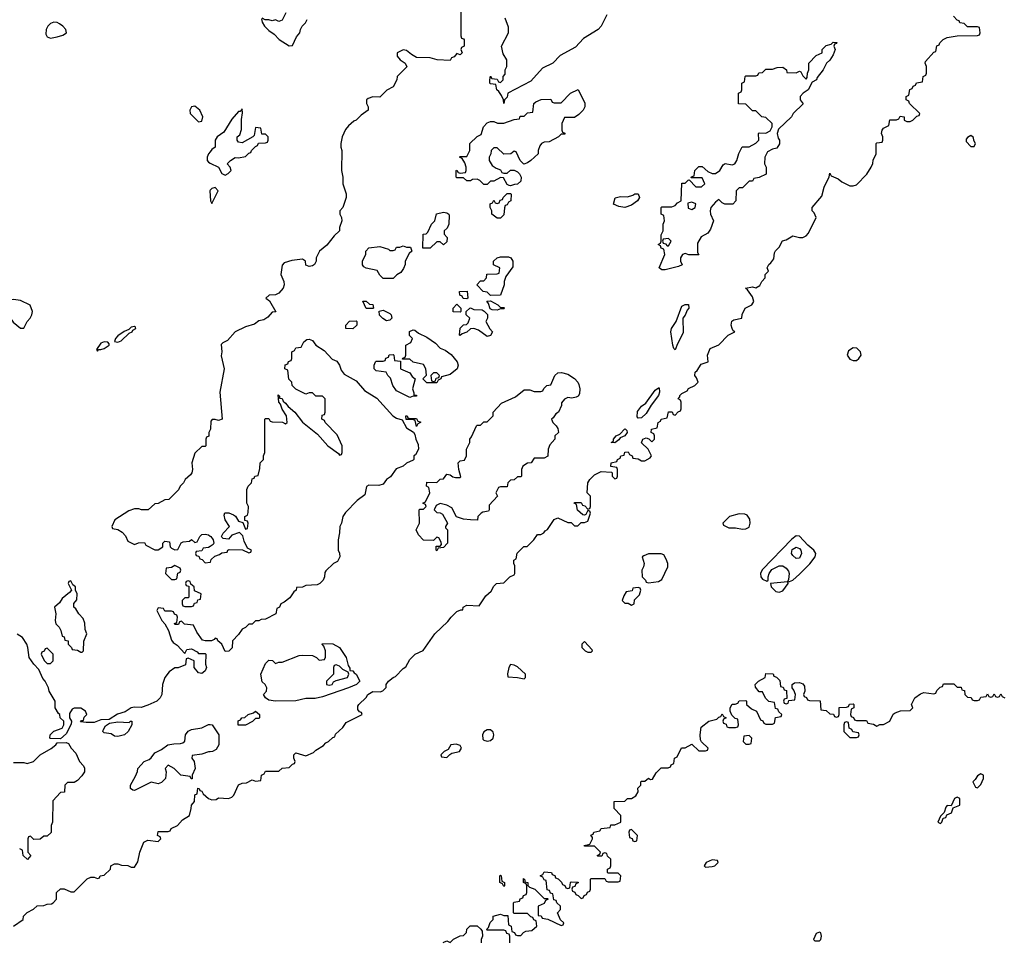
# Model space of a CAD drawing. Header units: inches. Extents: x 2701323 to 2964515, y 494916 to 722124.
# Tile 502 of 656: x 2878866 to 2884730, y 643914 to 649408. Entities that reach past the tile are written whole.
import ezdxf

# ---------------------------------------------------------------- set-up
doc = ezdxf.new("R2010")
doc.units = ezdxf.units.IN
doc.header["$MEASUREMENT"] = 0
doc.layers.add('C8674', color=7, linetype='Continuous')
doc.layers.add('C8684', color=7, linetype='Continuous')

msp = doc.modelspace()

# ---------------------------------------------------------------- linework, layer by layer
at = {"layer": 'C8674', "color": 2, "elevation": 6}
for points in [[(2879070, 649394.3), (2879050, 649385.1), (2879033.7, 649370), (2879023.1, 649350), (2879022.6, 649322.6), (2879030, 649306), (2879050, 649297.3), (2879090, 649305.5), (2879123.9, 649316.1), (2879145.2, 649330), (2879140.9, 649350), (2879123.7, 649370), (2879103.7, 649383.7), (2879090, 649391.3)], [(2879910, 648893.6), (2879890, 648889.3), (2879878.4, 648870), (2879881.6, 648850), (2879930, 648800.5), (2879950, 648803), (2879956.9, 648830), (2879938, 648870)], [(2878750, 647748), (2878742.8, 647737.2), (2878744, 647730), (2878757, 647717), (2878768.9, 647690), (2878827.2, 647607.2), (2878870, 647570.4), (2878890, 647570.8), (2878909.6, 647610.4), (2878929, 647630), (2878939, 647650), (2878942, 647670), (2878928.4, 647708.4), (2878870, 647735.3), (2878830, 647742), (2878790, 647739)], [(2879550, 647582), (2879530, 647577.2), (2879516.3, 647563.7), (2879488.4, 647551.6), (2879450, 647526), (2879436.3, 647510), (2879431.6, 647491.6), (2879450, 647487.2), (2879470, 647495.5), (2879518.4, 647541.6), (2879536, 647550), (2879540.7, 647559.3), (2879557.2, 647570), (2879556.5, 647576.5)], [(2879370, 647489), (2879350, 647482), (2879323.6, 647443.6), (2879330, 647434), (2879335.3, 647444.7), (2879350, 647443.8), (2879368.7, 647450), (2879399.3, 647470), (2879398.6, 647478.6), (2879390, 647488.7)], [(2879790, 646158), (2879770, 646146), (2879738, 646142), (2879734, 646110), (2879770, 646074), (2879790, 646074), (2879802, 646078), (2879807.3, 646112.7), (2879822, 646118), (2879826, 646130), (2879822, 646142)], [(2879170, 646066), (2879158, 646062), (2879154, 646050), (2879174, 646010), (2879163.6, 645996.4), (2879119.6, 645960.4), (2879103.6, 645936.4), (2879074, 645910), (2879081, 645870), (2879078, 645830), (2879082, 645810), (2879102, 645790), (2879112, 645770), (2879118, 645738), (2879130, 645734), (2879134, 645714), (2879154, 645710), (2879154, 645690), (2879174, 645670), (2879178, 645658), (2879210, 645654), (2879230, 645642), (2879238, 645642), (2879246, 645650), (2879247.3, 645707.3), (2879266, 645750), (2879256.4, 645776.4), (2879254.6, 645814.6), (2879243.1, 645843.1), (2879218, 645870), (2879200.4, 645900.4), (2879188.7, 645910), (2879188.7, 645931.3), (2879207.3, 645952.7), (2879208, 645990), (2879198, 646010), (2879198, 646030), (2879182, 646042)], [(2879870, 646066), (2879858, 646062), (2879854, 646050), (2879858, 646038), (2879874, 646034), (2879874, 645970), (2879870, 645966), (2879850, 645966), (2879834, 645950), (2879834, 645930), (2879838, 645918), (2879850, 645914), (2879890, 645914), (2879902, 645918), (2879907.3, 645932.7), (2879922, 645938), (2879927.3, 645952.7), (2879942, 645958), (2879946, 645990), (2879907.3, 646007.3), (2879906, 646030), (2879886, 646046), (2879882, 646062)], [(2879030, 645666), (2879018, 645662), (2879012.7, 645647.3), (2878998, 645642), (2878994, 645630), (2879012, 645592), (2879030, 645574), (2879050, 645574), (2879066, 645590), (2879066, 645630)], [(2879450, 645139), (2879430, 645142), (2879410, 645155.3), (2879370, 645162), (2879362, 645170), (2879363.1, 645176.9), (2879376.4, 645203.6), (2879400.4, 645219.6), (2879450, 645226.8), (2879518, 645222), (2879526, 645230), (2879534, 645230), (2879534, 645210), (2879512, 645170), (2879490, 645148.7)]]:
    msp.add_lwpolyline(points, close=True, dxfattribs=at)
for points in [[(2880000, 648622.1), (2879990.5, 648609.5), (2879983, 648590), (2879983, 648570), (2879990, 648558.8), (2880000, 648554.2)], [(2880000, 648392), (2879998, 648390), (2880000, 648360)], [(2880000, 646966), (2879992, 646950), (2879991.6, 646928.4), (2879978, 646922), (2879974, 646910), (2879974, 646870), (2879970, 646866), (2879950, 646866), (2879910, 646826), (2879891.3, 646770), (2879896, 646730), (2879891, 646710), (2879882.5, 646697.5), (2879851.3, 646670), (2879842, 646650), (2879822, 646630), (2879811.2, 646608.9), (2879754, 646550), (2879730, 646548), (2879690, 646528), (2879670, 646526), (2879631.6, 646488.4), (2879591.6, 646488.4), (2879574.6, 646494.6), (2879550, 646495.3), (2879516.9, 646483.1), (2879432, 646430), (2879414, 646390), (2879418, 646378), (2879450, 646372), (2879476.9, 646356.9), (2879495.3, 646335.3), (2879510, 646302), (2879550, 646282), (2879572.7, 646292.7), (2879610, 646294), (2879618, 646278), (2879670, 646252), (2879690, 646252), (2879718, 646270), (2879718, 646290), (2879730, 646302), (2879758, 646298), (2879762, 646270), (2879770, 646262), (2879790, 646252), (2879807.3, 646252.7), (2879827.3, 646292.7), (2879840.4, 646299.6), (2879876.4, 646303.6), (2879890, 646312), (2879910, 646294), (2879922, 646298), (2879938, 646330), (2879950, 646342), (2879970, 646344.7), (2879990, 646341), (2880000, 646333.5)], [(2880000, 646271.7), (2879990, 646266), (2879958, 646262), (2879950, 646246), (2879918, 646242), (2879914, 646230), (2879918, 646218), (2879932.7, 646212.7), (2879938, 646198), (2879952.7, 646192.7), (2879970, 646174), (2880000, 646177.7)], [(2880000, 645708.8), (2879970, 645708.7), (2879954, 645714), (2879920.2, 645760.2), (2879902, 645802), (2879848, 645808), (2879830, 645826), (2879818, 645822), (2879812.7, 645807.3), (2879790, 645806), (2879787.3, 645812.7), (2879802, 645818), (2879806, 645850), (2879802, 645862), (2879787.3, 645867.3), (2879782, 645882), (2879770, 645886), (2879730, 645886), (2879722, 645902), (2879690, 645906), (2879682, 645890), (2879712, 645830), (2879731.3, 645811.3), (2879751.6, 645771.6), (2879770, 645714), (2879779.6, 645699.6), (2879803.6, 645683.6), (2879850, 645634), (2879862, 645658), (2879890, 645662), (2879923.6, 645643.6), (2879930, 645634), (2879970, 645634), (2879974, 645630), (2879972, 645570), (2879978, 645550), (2879971.3, 645530), (2879958.8, 645521.2), (2879950, 645515.3), (2879930, 645518), (2879906, 645550), (2879906, 645590), (2879870, 645606), (2879858, 645602), (2879852.7, 645567.3), (2879810, 645548.7), (2879790, 645548), (2879755.3, 645524.7), (2879731.3, 645490), (2879716, 645450), (2879712, 645390), (2879702, 645370), (2879682, 645350), (2879630, 645325.2), (2879590, 645312.7), (2879550, 645314), (2879530.7, 645309.3), (2879493.4, 645286.6), (2879447.9, 645272.1), (2879399.6, 645240.4), (2879350, 645239), (2879310, 645222), (2879262, 645222), (2879227.3, 645227.3), (2879234, 645234), (2879246, 645234), (2879250, 645254), (2879266, 645270), (2879258, 645290), (2879230, 645308), (2879190, 645308.7), (2879178, 645302), (2879163.6, 645276.4), (2879162, 645250), (2879174, 645230), (2879172.7, 645212.7), (2879143.6, 645156.4), (2879110, 645126), (2879050, 645128), (2879046, 645130), (2879048, 645150), (2879069.3, 645170.7), (2879118, 645190), (2879128.7, 645210), (2879128, 645230), (2879108, 645250), (2879106, 645270), (2879096.4, 645276.4), (2879078, 645310), (2879078, 645350), (2879042, 645410), (2879038, 645430), (2879018, 645470), (2879004, 645484), (2878979.5, 645539.5), (2878949.4, 645569.4), (2878922, 645610), (2878915.3, 645670), (2878909, 645690), (2878882, 645730), (2878850, 645749)], [(2880000, 645049.2), (2879990, 645048.7), (2879950, 645035.3), (2879894, 645026), (2879892, 645010), (2879904.7, 644990), (2879912, 644950), (2879894, 644910), (2879892.7, 644887.3), (2879887.3, 644887.3), (2879882, 644902), (2879826, 644910), (2879786, 644950), (2879750, 644968), (2879732, 644950), (2879738, 644930), (2879734, 644890), (2879710, 644866), (2879690, 644858), (2879650, 644868), (2879570, 644828.7), (2879550, 644818), (2879540.4, 644820.4), (2879526, 644830), (2879526, 644850), (2879556.4, 644903.6), (2879568, 644932), (2879568.7, 644950), (2879608, 644990), (2879638, 645002), (2879650, 645012), (2879670, 645042), (2879710, 645062), (2879748, 645090), (2879783.2, 645096.8), (2879823.1, 645096.9), (2879838, 645102), (2879848.8, 645111.1), (2879854, 645150), (2879870, 645171), (2879890, 645181), (2879950, 645192), (2879990, 645212), (2880000, 645211.1)], [(2878830, 644984.7), (2878890, 644984.7), (2878910, 644978), (2878948.8, 644991.1), (2878988, 645030), (2879052.7, 645067.3), (2879082, 645090), (2879090, 645102), (2879143.6, 645103.6), (2879156.9, 645096.9), (2879172, 645070), (2879199.8, 645039.8), (2879222, 644990), (2879245.4, 644965.4), (2879251.2, 644951.1), (2879251.3, 644930), (2879235.3, 644904.7), (2879210, 644878), (2879190, 644866), (2879150, 644866), (2879134, 644850), (2879132.7, 644807.3), (2879110, 644806), (2879063.6, 644756.4), (2879062, 644630), (2879054, 644610), (2879052.7, 644567.3), (2879030, 644546), (2879010, 644546), (2878987.3, 644527.3), (2878950, 644526), (2878930, 644546), (2878918, 644542), (2878914, 644530), (2878914, 644450), (2878932, 644430), (2878912.7, 644407.3), (2878886, 644430), (2878882, 644462), (2878866, 644470)], [(2878829.1, 644010.9), (2878886, 644050), (2878888, 644070), (2878910, 644092), (2878948.8, 644111.1), (2878970, 644132), (2879010, 644134), (2879030, 644142), (2879056.4, 644143.6), (2879066, 644150), (2879086, 644170), (2879086, 644210), (2879108.4, 644231.6), (2879130, 644232), (2879170, 644214), (2879190, 644214), (2879268.4, 644291.6), (2879290, 644302), (2879310, 644302), (2879330, 644294), (2879342, 644298), (2879346, 644310), (2879370, 644314), (2879406, 644350), (2879408, 644370), (2879430, 644382), (2879450, 644382), (2879472.7, 644372.7), (2879510, 644372), (2879530, 644362), (2879550, 644362), (2879570, 644394), (2879582, 644450), (2879606, 644510), (2879630, 644522), (2879690, 644514), (2879706, 644530), (2879702, 644542), (2879686, 644550), (2879690, 644574), (2879750, 644574), (2879762, 644578), (2879767.3, 644592.7), (2879806, 644610), (2879836.4, 644643.6), (2879878, 644670), (2879888, 644710), (2879888.4, 644731.6), (2879907.3, 644752.7), (2879908.4, 644791.6), (2879922, 644798), (2879927.3, 644832.7), (2879934, 644830), (2879938, 644818), (2879950, 644814), (2879958, 644798), (2879990, 644771.3), (2880000, 644766.7)]]:
    msp.add_lwpolyline(points, dxfattribs=at)
at = {"layer": 'C8684', "color": 2}
for points, elevation in [([(2881494, 649490), (2881492.7, 649312.7), (2881498, 649298), (2881510, 649294), (2881512.7, 649287.3), (2881514, 649250), (2881498, 649242), (2881494, 649230), (2881502, 649210), (2881490, 649198), (2881470, 649206), (2881452.7, 649187.3), (2881438, 649182), (2881430, 649166), (2881351.6, 649168.4), (2881310, 649182), (2881230, 649184), (2881200.2, 649200.2), (2881170, 649224), (2881150, 649228.7), (2881114, 649210), (2881114, 649190), (2881132, 649170), (2881162, 649150), (2881171.6, 649128.4), (2881114, 649070), (2881112, 649050), (2881091.2, 649008.9), (2881051.6, 648988.4), (2881010, 648946), (2880970, 648948), (2880941, 648939), (2880932, 648930), (2880932, 648910), (2880942, 648890), (2880942, 648870), (2880899.6, 648840.4), (2880870.9, 648809.1), (2880856.9, 648803.1), (2880823.5, 648776.5), (2880806.4, 648753.6), (2880786, 648710), (2880778, 648670), (2880778, 648650), (2880784.7, 648630), (2880782, 648510), (2880791.3, 648470), (2880791.3, 648430), (2880810.9, 648370.9), (2880811, 648350), (2880790.9, 648289.1), (2880772, 648270), (2880772, 648250), (2880782, 648230), (2880784.7, 648210), (2880771.3, 648170), (2880771.3, 648150), (2880739.8, 648120.2), (2880694.8, 648065.2), (2880652, 648030), (2880632, 647990), (2880632, 647970), (2880622, 647950), (2880610, 647942), (2880590, 647938), (2880570, 647946), (2880568, 647970), (2880550, 647982), (2880486.4, 647973.6), (2880440.7, 647959.3), (2880430, 647946), (2880420.7, 647890), (2880438.8, 647850), (2880441, 647830), (2880436, 647810), (2880410, 647779), (2880390, 647769.2), (2880351.3, 647768.7), (2880332, 647750), (2880354, 647734), (2880391, 647669), (2880370, 647666), (2880343.6, 647636.4), (2880319.6, 647620.4), (2880290, 647615.3), (2880265.4, 647594.6), (2880210, 647579.3), (2880150, 647549.4), (2880103, 647497), (2880075.3, 647484.7), (2880066, 647474), (2880070.8, 647430), (2880066.8, 647406.8), (2880084.7, 647330), (2880058, 647190), (2880072, 647030), (2880050, 647022), (2880030, 647028), (2880012.7, 647027.3), (2880003.6, 647016.4), (2880002, 646970), (2880000, 646966)], 6), ([(2880451.3, 649450), (2880430, 649406), (2880419.6, 649400.4), (2880410, 649398), (2880390, 649408), (2880370, 649402), (2880350, 649408), (2880327.3, 649407.3), (2880310, 649418)], 6), ([(2882362, 649438), (2882330, 649368.7), (2882310.6, 649349.4), (2882224.5, 649295.5), (2882175.3, 649244.7), (2882084.9, 649195.1), (2882042, 649150), (2881979.6, 649120.4), (2881910, 649042), (2881774, 648970), (2881770, 648946), (2881754, 648930), (2881750, 648908.7), (2881748, 648930), (2881736.4, 648956.4), (2881720.4, 648980.4), (2881708, 648990), (2881702, 649022), (2881670, 649026), (2881666, 649030), (2881666, 649050), (2881670, 649072), (2881678, 649058), (2881710, 649054), (2881718, 649038), (2881730, 649034), (2881746, 649050), (2881746, 649070), (2881756.4, 649083.6), (2881758, 649110), (2881768, 649130), (2881768, 649170), (2881745.2, 649205.2), (2881735.3, 649250), (2881778, 649330), (2881776.4, 649363.6), (2881756.4, 649416.4)], 6), ([(2880000, 644766.7), (2880010, 644762), (2880036.4, 644763.6), (2880050, 644774), (2880110, 644771.3), (2880130, 644778), (2880142, 644790), (2880170, 644852), (2880190, 644862), (2880216.4, 644863.6), (2880250, 644882), (2880270, 644874), (2880302, 644878), (2880306, 644910), (2880322, 644918), (2880330, 644934), (2880410, 644934), (2880428.4, 644951.6), (2880470, 644954), (2880490, 644974), (2880502, 644978), (2880506, 644990), (2880498, 645010), (2880498, 645030), (2880510, 645042), (2880570, 645024.7), (2880616, 645044), (2880630, 645058), (2880674.6, 645085.4), (2880690, 645102), (2880706, 645110), (2880730, 645134), (2880742, 645138), (2880747.3, 645152.7), (2880790, 645194), (2880810, 645222), (2880906, 645270), (2880902, 645282), (2880890, 645286), (2880880.4, 645300.4), (2880880.4, 645319.6), (2880886, 645330), (2880930, 645372), (2880939, 645390), (2880970, 645406.8), (2881013.6, 645406.4), (2881028.7, 645411.3), (2881048, 645432), (2881048.7, 645450), (2881062, 645470), (2881089.4, 645490.6), (2881104, 645496), (2881150, 645544.7), (2881165.2, 645554.8), (2881190, 645598), (2881222, 645630), (2881269.1, 645650.9), (2881339, 645750), (2881416.5, 645823.5), (2881435.3, 645850), (2881470, 645884.7), (2881494, 645894), (2881506, 645894), (2881508, 645910), (2881530, 645922), (2881602, 645918), (2881643.1, 645976.9), (2881674.6, 646005.4), (2881690, 646034), (2881706, 646050), (2881750, 646054), (2881786, 646090), (2881810, 646102), (2881815.3, 646110), (2881815.3, 646155.3), (2881808, 646170), (2881808, 646190), (2881822, 646198), (2881829.1, 646230.9), (2881869.1, 646270.9), (2881888, 646272), (2881928.4, 646311.6), (2881950, 646342), (2881970, 646342), (2881988.4, 646351.6), (2881996.4, 646363.6), (2882008.7, 646371.3), (2882048.8, 646431.1), (2882070, 646442), (2882130, 646414), (2882150, 646414), (2882170, 646394), (2882190, 646394), (2882210, 646414), (2882230, 646414), (2882250, 646422), (2882266, 646470), (2882262, 646482), (2882250, 646486), (2882238, 646462), (2882230, 646458), (2882220.4, 646460.4), (2882187.3, 646487.3), (2882182, 646522), (2882168, 646530), (2882170, 646534), (2882210, 646534), (2882218, 646518), (2882232.7, 646512.7), (2882250, 646494), (2882262, 646498), (2882266, 646510), (2882266, 646570), (2882246, 646590), (2882248.7, 646650), (2882262, 646670), (2882290, 646698), (2882330, 646718), (2882390, 646714), (2882394, 646710), (2882394, 646690), (2882410, 646674), (2882422, 646678), (2882426, 646690), (2882426, 646730), (2882422, 646742), (2882387.3, 646747.3), (2882388, 646770), (2882422, 646778), (2882426, 646790), (2882442, 646798), (2882446, 646810), (2882466, 646814), (2882470, 646832), (2882490, 646834), (2882498, 646818), (2882514, 646810), (2882518, 646798), (2882550, 646794), (2882570, 646782), (2882590, 646782), (2882620.4, 646799.6), (2882628, 646810), (2882609, 646850), (2882568.4, 646888.4), (2882578, 646910), (2882598, 646918), (2882612.7, 646912.7), (2882630, 646894), (2882646, 646910), (2882646, 646930), (2882642, 646942), (2882626, 646950), (2882628, 646970), (2882662, 646978), (2882668, 647010), (2882682, 647018), (2882686, 647030), (2882722, 647038), (2882730, 647072), (2882752, 647072), (2882758, 647058), (2882770, 647054), (2882787.3, 647072.7), (2882802, 647078), (2882806, 647090), (2882806, 647130), (2882802, 647142), (2882788, 647150), (2882798, 647162), (2882798, 647170), (2882810, 647182), (2882842, 647198), (2882850, 647211.3), (2882886, 647230), (2882906, 647250), (2882896.4, 647276.4), (2882886, 647290), (2882888, 647310), (2882900.4, 647319.6), (2882924, 647356), (2882966, 647370), (2882962, 647410), (2882978, 647450), (2883030, 647472), (2883086, 647530), (2883126, 647550), (2883115.3, 647555.3), (2883108.8, 647568.9), (2883104, 647590), (2883106.3, 647613.7), (2883119, 647621), (2883166, 647630), (2883168.4, 647651.6), (2883186, 647690), (2883226, 647710), (2883238, 647730), (2883230, 647758), (2883200.4, 647800.4), (2883188.7, 647810), (2883230, 647818), (2883250, 647812), (2883274.6, 647825.4), (2883286, 647850), (2883306, 647870), (2883306, 647890), (2883326, 647910), (2883318, 647930), (2883328, 647950), (2883340.4, 647959.6), (2883356.4, 647983.6), (2883360.4, 648019.6), (2883367.3, 648032.7), (2883390, 648054), (2883408.8, 648091.1), (2883430, 648098), (2883470, 648122), (2883510, 648111.3), (2883530, 648111.3), (2883550, 648122), (2883563.1, 648136.9), (2883608.7, 648230), (2883598, 648258), (2883586, 648270), (2883586, 648290), (2883643.1, 648356.9), (2883658, 648410), (2883687.3, 648472.7), (2883690, 648494), (2883698, 648478), (2883739.8, 648459.8), (2883762, 648442), (2883810, 648418), (2883830, 648418), (2883850, 648424.7), (2883912, 648488), (2883938, 648530), (2883947.3, 648552.7), (2883948.4, 648571.6), (2883966, 648610), (2883966, 648670), (2883970, 648674), (2884002, 648678), (2884006, 648690), (2884006, 648710), (2883998, 648730), (2884002, 648750), (2884010, 648762), (2884042, 648778), (2884048.8, 648811.1), (2884087.3, 648812.7), (2884102, 648818), (2884110, 648834), (2884134, 648830), (2884134, 648810), (2884150, 648802), (2884170, 648802), (2884186, 648810), (2884210, 648834), (2884222, 648838), (2884226, 648850), (2884166, 648910), (2884162, 648922), (2884146, 648930), (2884146, 648950), (2884162, 648958), (2884167.3, 648992.7), (2884182, 648998), (2884187.3, 649012.7), (2884202, 649018), (2884207.3, 649032.7), (2884242, 649038), (2884246, 649070), (2884262, 649078), (2884266, 649090), (2884266, 649130), (2884258, 649150), (2884260.4, 649159.6), (2884310, 649214), (2884322, 649218), (2884327.3, 649252.7), (2884342, 649258), (2884346, 649270), (2884366, 649290), (2884390, 649302), (2884450, 649312), (2884570, 649314), (2884582, 649318), (2884586, 649330), (2884582, 649362), (2884570, 649366), (2884510, 649366), (2884490, 649386), (2884466, 649390), (2884462, 649402), (2884450, 649406), (2884428, 649430)], 6), ([(2880307.1, 649412.9), (2880310, 649394), (2880324.7, 649370), (2880350, 649344.7), (2880382, 649322), (2880412, 649290), (2880470, 649252), (2880490, 649254), (2880514.6, 649305.4), (2880535.3, 649330), (2880538, 649350), (2880548, 649370), (2880568, 649390), (2880578, 649410)], 6), ([(2880000, 648554.2), (2880050.8, 648530.8), (2880070, 648492), (2880090, 648482), (2880108.4, 648491.6), (2880126, 648510), (2880119, 648530), (2880102, 648550), (2880122, 648570), (2880150, 648586.8), (2880170, 648586), (2880210, 648594), (2880230, 648614), (2880242, 648618), (2880246, 648630), (2880270, 648654), (2880282, 648658), (2880287.3, 648672.7), (2880330, 648674), (2880342, 648678), (2880346, 648690), (2880346, 648710), (2880330, 648726), (2880307.3, 648727.3), (2880302, 648762), (2880270, 648766), (2880262, 648718), (2880254, 648710), (2880190, 648675.3), (2880170, 648678), (2880162, 648690), (2880162, 648710), (2880177, 648723), (2880186.2, 648753.8), (2880186.9, 648813.1), (2880192.7, 648852.7), (2880190, 648878), (2880178.5, 648861.5), (2880170, 648860.9), (2880130, 648816.3), (2880081.4, 648738.6), (2880042.8, 648710), (2880030.8, 648690), (2880030.6, 648649.4), (2880010, 648635.3), (2880000, 648622.1)], 6), ([(2880000, 648360), (2880002, 648330), (2880010, 648314), (2880048, 648390), (2880030, 648408), (2880010, 648402), (2880000, 648392)], 6), ([(2880000, 646177.7), (2880002, 646178), (2880007.3, 646192.7), (2880027.3, 646212.7), (2880056.4, 646223.6), (2880070, 646234), (2880102, 646238), (2880106, 646250), (2880112.7, 646252.7), (2880192, 646252), (2880230, 646234), (2880242, 646238), (2880246, 646250), (2880222, 646262), (2880202, 646302), (2880194.6, 646334.6), (2880174.6, 646354.6), (2880130, 646338), (2880110, 646315.3), (2880078, 646318), (2880070, 646326), (2880068, 646330), (2880078, 646350), (2880115.3, 646390), (2880089, 646430), (2880083.1, 646456.9), (2880088, 646472), (2880111.2, 646471.1), (2880139.8, 646459.8), (2880151.3, 646451.3), (2880170, 646422), (2880194, 646414), (2880210, 646374), (2880222, 646378), (2880226, 646410), (2880222, 646422), (2880206, 646426), (2880206, 646450), (2880222, 646458), (2880227.3, 646472.7), (2880228, 646510), (2880218, 646530), (2880218, 646610), (2880226, 646630), (2880246, 646650), (2880250, 646674), (2880262, 646678), (2880266, 646690), (2880286, 646694), (2880296.4, 646736.4), (2880298, 646770), (2880318, 646790), (2880318, 646810), (2880326, 646830), (2880326, 647030), (2880330, 647034), (2880350, 647034), (2880358, 647018), (2880370, 647014), (2880432, 647012), (2880450, 647002), (2880458, 647010), (2880455.3, 647050), (2880429, 647089), (2880419, 647119), (2880408.7, 647130), (2880406, 647174), (2880414, 647166), (2880414, 647154), (2880430, 647152), (2880436, 647136), (2880450, 647124.7), (2880464, 647104), (2880504.7, 647070), (2880550, 647012), (2880639.1, 646939.1), (2880702, 646870), (2880764.7, 646824.7), (2880770, 646814), (2880782, 646818), (2880786, 646830), (2880786, 646870), (2880756.4, 646936.4), (2880686, 647010), (2880682, 647022), (2880666, 647030), (2880667.3, 647052.7), (2880682, 647058), (2880686, 647070), (2880686, 647150), (2880670, 647166), (2880630, 647166), (2880610, 647186), (2880590, 647186), (2880570, 647178), (2880510, 647208), (2880488, 647230), (2880486, 647250), (2880468.4, 647268.4), (2880462, 647322), (2880446, 647330), (2880447.3, 647352.7), (2880462, 647358), (2880467.3, 647372.7), (2880482, 647378), (2880486, 647390), (2880486, 647430), (2880502, 647438), (2880510, 647454), (2880542, 647458), (2880558, 647490), (2880575.3, 647504.7), (2880590, 647506), (2880610, 647498), (2880630.6, 647470.6), (2880679.1, 647439.1), (2880727.5, 647387.5), (2880754.9, 647374.9), (2880770.5, 647350.5), (2880781.4, 647321.4), (2880798, 647298), (2880870, 647257.3), (2880920.5, 647200.5), (2880993.4, 647153.4), (2881088.3, 647048.3), (2881110, 647034.8), (2881144.7, 647024.7), (2881170, 646978), (2881211.6, 646951.6), (2881218.8, 646938.8), (2881224.7, 646910), (2881238.8, 646878.8), (2881241, 646850), (2881223.6, 646816.4), (2881214, 646810), (2881214, 646790), (2881210, 646786), (2881170, 646768), (2881150.7, 646749.3), (2881107.3, 646732.7), (2881073.7, 646686.3), (2881050.8, 646669.2), (2881030, 646642), (2881005.4, 646634.6), (2880944.7, 646635.3), (2880931.3, 646628.7), (2880921, 646579), (2880875.3, 646544.7), (2880806.4, 646473.6), (2880791.3, 646450), (2880782, 646410), (2880772, 646390), (2880771.6, 646351.6), (2880762, 646310), (2880762, 646250), (2880771.6, 646231.6), (2880772, 646210), (2880758, 646182), (2880734, 646170), (2880690, 646126), (2880683.6, 646116.4), (2880682, 646090), (2880674, 646070), (2880654, 646050), (2880636.9, 646043.1), (2880570, 646038), (2880550, 646028.7), (2880514, 646026), (2880512, 646010), (2880499.6, 646000.4), (2880474.4, 645965.6), (2880441, 645939), (2880422, 645930), (2880414, 645910), (2880398, 645902), (2880392, 645870), (2880330, 645838), (2880303.6, 645836.4), (2880290, 645828), (2880270, 645828), (2880250, 645808), (2880230, 645808), (2880210, 645788), (2880190, 645778), (2880170, 645746), (2880134, 645710), (2880131.6, 645668.4), (2880111.6, 645648.4), (2880090, 645646), (2880069, 645689), (2880046, 645710), (2880042, 645722), (2880030, 645726), (2880023.6, 645716.4), (2880008.8, 645708.9), (2880000, 645708.8)], 6), ([(2880000, 646333.5), (2880004.7, 646330), (2880018, 646310), (2880022, 646290), (2880018, 646282), (2880000, 646271.7)], 6), ([(2881786, 643910), (2881786, 643950), (2881782, 643962), (2881767.3, 643967.3), (2881762, 643982), (2881750, 643986), (2881650, 643986), (2881646, 643990), (2881658, 644002), (2881667.3, 644032.7), (2881686, 644050), (2881686, 644070), (2881730, 644082), (2881750, 644074), (2881772.7, 644072.7), (2881778, 644018), (2881794, 644010), (2881798, 643978), (2881812.7, 643972.7), (2881818, 643958), (2881830, 643954), (2881850, 643954), (2881867.3, 643972.7), (2881880.4, 643979.6), (2881916.4, 643983.6), (2881946, 644010), (2881942, 644042), (2881927.3, 644047.3), (2881922, 644062), (2881910, 644066), (2881890, 644086), (2881810, 644086), (2881806, 644090), (2881806, 644150), (2881810, 644154), (2881842, 644158), (2881847.3, 644172.7), (2881862, 644178), (2881867.3, 644192.7), (2881882, 644198), (2881886, 644210), (2881886, 644250), (2881882, 644262), (2881866, 644270), (2881866, 644294), (2881874, 644286), (2881874, 644274), (2881892, 644270), (2881892.7, 644252.7), (2881902, 644242), (2881934, 644230), (2881990, 644174), (2882010, 644174), (2882014, 644170), (2881998, 644162), (2881990, 644146), (2881954, 644130), (2881954, 644074), (2881971.6, 644071.6), (2881978, 644058), (2882011.6, 644051.6), (2882090, 644014), (2882102, 644018), (2882106, 644030), (2882087.3, 644047.3), (2882068, 644090), (2882086, 644110), (2882086, 644130), (2882066, 644150), (2882062, 644162), (2882047.3, 644167.3), (2882042, 644202), (2882027.3, 644207.3), (2882022, 644222), (2882007.3, 644227.3), (2882002, 644282), (2881990, 644286), (2881982, 644302), (2881966, 644310), (2881982, 644318), (2881990, 644334), (2882034, 644330), (2882038, 644318), (2882052.7, 644312.7), (2882058, 644298), (2882072.7, 644292.7), (2882092.7, 644272.7), (2882098, 644258), (2882112.7, 644252.7), (2882118, 644238), (2882130, 644234), (2882142, 644238), (2882146, 644270), (2882150, 644274), (2882192.7, 644272.7), (2882192.7, 644267.3), (2882178, 644262), (2882172.7, 644247.3), (2882158, 644242), (2882154, 644230), (2882158, 644218), (2882172.7, 644212.7), (2882178, 644198), (2882192.7, 644192.7), (2882210, 644174), (2882222, 644178), (2882227.3, 644192.7), (2882242, 644198), (2882247.3, 644212.7), (2882262, 644218), (2882266, 644230), (2882266, 644290), (2882270, 644294), (2882350, 644294), (2882358, 644278), (2882370, 644274), (2882430, 644274), (2882442, 644278), (2882446, 644310), (2882430, 644326), (2882370, 644326), (2882366, 644330), (2882366, 644350), (2882382, 644358), (2882386, 644370), (2882386, 644410), (2882367.3, 644427.3), (2882362, 644442), (2882350, 644446), (2882338, 644442), (2882332.7, 644427.3), (2882310, 644426), (2882306, 644430), (2882322, 644438), (2882326, 644450), (2882290, 644486), (2882230, 644486), (2882228, 644490), (2882262, 644498), (2882278, 644530), (2882278, 644538), (2882268.4, 644551.6), (2882282, 644558), (2882286, 644570), (2882322, 644578), (2882330, 644592), (2882382, 644598), (2882387.3, 644612.7), (2882410, 644614), (2882446, 644630), (2882446, 644670), (2882406, 644710), (2882407.3, 644752.7), (2882470, 644754), (2882486, 644770), (2882510, 644771.3), (2882534.6, 644785.4), (2882548.7, 644810), (2882548, 644832), (2882566, 644850), (2882566, 644870), (2882570, 644874), (2882590, 644874), (2882610, 644892), (2882623.6, 644883.6), (2882635.3, 644884.7), (2882656.4, 644923.6), (2882687.3, 644952.7), (2882727.3, 644952.7), (2882742, 644958), (2882746, 644970), (2882762, 644978), (2882766, 645010), (2882782, 645018), (2882808.4, 645071.6), (2882830, 645072), (2882870, 645094), (2882910, 645054), (2882950, 645054), (2882962, 645058), (2882966, 645070), (2882927.3, 645107.3), (2882920.4, 645120.4), (2882918, 645150), (2882924.7, 645195.3), (2882970, 645231.3), (2883018, 645242), (2883030, 645254), (2883042, 645258), (2883050, 645274), (2883058, 645258), (2883074, 645250), (2883058, 645242), (2883054, 645230), (2883058, 645218), (2883072.7, 645212.7), (2883078, 645198), (2883090, 645194), (2883130, 645194), (2883142, 645198), (2883146, 645210), (2883142, 645242), (2883127.3, 645247.3), (2883107.3, 645267.3), (2883098, 645290), (2883098, 645310), (2883110, 645331.3), (2883128, 645332), (2883142, 645338), (2883150, 645352), (2883190, 645354), (2883194, 645350), (2883194, 645330), (2883223.6, 645303.6), (2883254, 645290), (2883278, 645238), (2883292.7, 645232.7), (2883298, 645218), (2883310, 645214), (2883350, 645214), (2883362, 645218), (2883367.3, 645252.7), (2883402, 645258), (2883406, 645270), (2883387.3, 645287.3), (2883382, 645302), (2883367.3, 645307.3), (2883362, 645342), (2883327.3, 645347.3), (2883307.3, 645367.3), (2883290, 645406), (2883270, 645406), (2883247.3, 645432.7), (2883246, 645450), (2883266, 645470), (2883306, 645490), (2883310, 645514), (2883352.7, 645512.7), (2883358, 645498), (2883372.7, 645492.7), (2883392.7, 645472.7), (2883398, 645438), (2883412.7, 645432.7), (2883418, 645418), (2883432.7, 645412.7), (2883434, 645366), (2883418, 645362), (2883414, 645350), (2883418, 645338), (2883430, 645334), (2883442, 645338), (2883446, 645354), (2883482, 645358), (2883486, 645390), (2883476.4, 645416.4), (2883466, 645430), (2883466, 645450), (2883480.4, 645459.6), (2883510, 645462), (2883530, 645454), (2883539.6, 645439.6), (2883542, 645410), (2883534, 645390), (2883538, 645378), (2883552.7, 645372.7), (2883558, 645358), (2883570, 645354), (2883632.7, 645352.7), (2883638, 645298), (2883670, 645294), (2883690, 645274), (2883712.7, 645272.7), (2883718, 645258), (2883730, 645254), (2883742, 645258), (2883746, 645270), (2883747.3, 645312.7), (2883790, 645314), (2883802, 645318), (2883807.3, 645332.7), (2883830, 645334), (2883834, 645330), (2883834, 645310), (2883818, 645302), (2883814, 645270), (2883818, 645258), (2883832.7, 645252.7), (2883838, 645238), (2883850, 645234), (2883910, 645234), (2883918, 645218), (2883950, 645214), (2883970, 645202), (2883988.7, 645211.3), (2884010, 645212), (2884048.4, 645231.6), (2884068.4, 645271.6), (2884080.4, 645279.6), (2884112.7, 645292.7), (2884170, 645294), (2884186, 645310), (2884178, 645330), (2884198, 645370), (2884230, 645394), (2884250, 645402), (2884310, 645394), (2884322, 645398), (2884327.3, 645412.7), (2884347.3, 645432.7), (2884362, 645438), (2884367.3, 645452.7), (2884430, 645454), (2884450, 645434), (2884472.7, 645432.7), (2884478, 645418), (2884492.7, 645412.7), (2884494, 645390), (2884510, 645374), (2884532.7, 645372.7), (2884538, 645358), (2884550, 645354), (2884570, 645354), (2884582, 645358), (2884590, 645374), (2884622, 645378), (2884630, 645394), (2884638, 645378), (2884650, 645374), (2884662, 645378), (2884670, 645394), (2884678, 645378), (2884690, 645374), (2884702, 645378), (2884710, 645394), (2884718, 645378), (2884734, 645370)], 2), ([(2880000, 645211.1), (2880012, 645210), (2880051.3, 645150), (2880052, 645090), (2880036.9, 645063.1), (2880014, 645050), (2880000, 645049.2)], 6), ([(2881387.3, 643912.7), (2881410, 643922), (2881430, 643912), (2881450, 643932), (2881490, 643952), (2881510, 643954), (2881527.3, 643972.7), (2881528.4, 643991.6), (2881548.4, 644011.6), (2881590, 644012), (2881612.7, 643992.7), (2881619.6, 643979.6), (2881622, 643950), (2881614, 643930), (2881614, 643910)], 2)]:
    msp.add_lwpolyline(points, dxfattribs=dict(at, elevation=elevation))
for points, elevation in [([(2883066, 648310), (2883050, 648318), (2883030, 648338), (2883010, 648322), (2882982.8, 648290), (2882978.8, 648270), (2882981, 648250), (2882998, 648210), (2882979.6, 648160.4), (2882963.6, 648136.4), (2882925.4, 648114.6), (2882903.6, 648076.4), (2882902, 648022), (2882911.6, 648008.4), (2882851.6, 648008.4), (2882830, 648015.3), (2882814, 648010), (2882802, 647990), (2882802, 647970), (2882811.3, 647948.7), (2882790, 647938), (2882750, 647928.7), (2882710, 647919), (2882690, 647919), (2882675.3, 647930), (2882708, 648010), (2882702, 648042), (2882687.3, 648047.3), (2882682, 648062), (2882668, 648070), (2882682, 648078), (2882686, 648090), (2882687.3, 648127.3), (2882698, 648150), (2882698, 648190), (2882706, 648210), (2882702, 648242), (2882686, 648250), (2882686, 648290), (2882690, 648294), (2882750, 648294), (2882770, 648302), (2882783.1, 648316.9), (2882806, 648330), (2882810, 648434), (2882830, 648434), (2882847.3, 648452.7), (2882854, 648454), (2882892.7, 648412.7), (2882927.3, 648412.7), (2882946, 648430), (2882930, 648466), (2882866, 648466), (2882867.3, 648472.7), (2882882, 648478), (2882886, 648510), (2882910, 648534), (2882930, 648534), (2882963.6, 648503.6), (2882990, 648492), (2883010, 648491.3), (2883035.3, 648510), (2883056.4, 648543.6), (2883068, 648552), (2883110, 648544.7), (2883126, 648550), (2883138, 648570), (2883148.4, 648611.6), (2883168.7, 648651.3), (2883210, 648652), (2883250, 648672), (2883268, 648690), (2883266, 648730), (2883270, 648734), (2883310, 648732), (2883334.6, 648745.4), (2883348, 648770), (2883348, 648790), (2883310, 648826), (2883286, 648830), (2883250, 648866), (2883230, 648866), (2883190, 648906), (2883147.3, 648907.3), (2883146, 648970), (2883162, 648978), (2883166, 648990), (2883166, 649030), (2883182, 649038), (2883186, 649070), (2883190, 649074), (2883250, 649074), (2883262, 649078), (2883267.3, 649092.7), (2883290, 649094), (2883310, 649114), (2883350, 649114), (2883376.4, 649123.6), (2883410, 649124.7), (2883432, 649110), (2883434, 649094), (2883490, 649092), (2883510, 649102), (2883518, 649098), (2883530, 649074), (2883550, 649054), (2883556.4, 649063.6), (2883558, 649090), (2883566, 649110), (2883566, 649150), (2883610, 649194), (2883646, 649210), (2883646, 649230), (2883670, 649254), (2883698, 649262), (2883710, 649274), (2883732.7, 649272.7), (2883730, 649266), (2883718, 649262), (2883714, 649250), (2883722, 649230), (2883710, 649198), (2883690, 649168), (2883671, 649149), (2883651.3, 649110), (2883616, 649064), (2883610.6, 649049.4), (2883584.7, 649035.3), (2883562, 648990), (2883532, 648970), (2883514, 648950), (2883514, 648930), (2883532.7, 648907.3), (2883472, 648850), (2883462, 648830), (2883384.7, 648755.3), (2883378, 648730), (2883383.6, 648703.6), (2883392, 648690), (2883391.6, 648668.4), (2883376, 648644), (2883350, 648638), (2883319.6, 648620.4), (2883304.7, 648590), (2883302, 648550), (2883311.3, 648530), (2883310.9, 648489.1), (2883270, 648468), (2883238, 648462), (2883230, 648446), (2883210, 648446), (2883170, 648406), (2883150, 648406), (2883134, 648390), (2883132, 648330), (2883114, 648310)], 6), ([(2881868.4, 648548.4), (2881846, 648570), (2881822, 648622), (2881810, 648626), (2881791.6, 648608.4), (2881750, 648608), (2881710, 648646), (2881690, 648646), (2881674, 648630), (2881672, 648610), (2881662, 648590), (2881662, 648570), (2881679.6, 648539.6), (2881703.6, 648523.6), (2881730, 648514), (2881738, 648498), (2881750, 648494), (2881770, 648494), (2881790, 648512), (2881810, 648512), (2881830, 648502), (2881842, 648490), (2881852, 648470), (2881850, 648446), (2881830, 648428), (2881812.7, 648427.3), (2881790, 648418), (2881780.4, 648420.4), (2881770, 648426), (2881747.3, 648467.3), (2881730, 648468), (2881690, 648446), (2881670, 648446), (2881650, 648426), (2881630, 648426), (2881606, 648450), (2881590, 648458), (2881563.6, 648456.4), (2881550, 648448), (2881530, 648448), (2881510, 648466), (2881470, 648466), (2881466, 648470), (2881466, 648510), (2881470, 648512), (2881478, 648498), (2881490, 648494), (2881522, 648498), (2881526, 648510), (2881526, 648530), (2881516.4, 648556.4), (2881502, 648582), (2881486, 648590), (2881490, 648594), (2881530, 648594), (2881546, 648630), (2881546, 648670), (2881590, 648712), (2881615.3, 648724.7), (2881629.1, 648770.9), (2881650, 648794), (2881670, 648802), (2881690, 648802), (2881711.6, 648791.6), (2881750, 648791.3), (2881810, 648814), (2881842, 648818), (2881847.3, 648832.7), (2881870, 648834), (2881890, 648854), (2881922, 648858), (2881928, 648910), (2881940.4, 648919.6), (2881972.7, 648932.7), (2882030, 648934), (2882038, 648918), (2882050, 648914), (2882090, 648914), (2882146, 648970), (2882191.6, 648991.6), (2882231.6, 648911.6), (2882232, 648890), (2882222, 648870), (2882196.9, 648843.1), (2882170, 648826), (2882110, 648826), (2882094, 648790), (2882094, 648750), (2882098, 648738), (2882112.7, 648732.7), (2882112.7, 648727.3), (2882090, 648726), (2882074, 648710), (2882019.6, 648680.4), (2881990, 648678), (2881974, 648670), (2881963.6, 648656.4), (2881954, 648630), (2881954, 648610), (2881910, 648568.7), (2881890, 648555.3)], 6), ([(2884530, 648718), (2884510, 648706), (2884503.6, 648696.4), (2884503.6, 648683.6), (2884530, 648654), (2884550, 648654), (2884558, 648670), (2884548, 648688), (2884547.3, 648707.3)], 6), ([(2881710, 648226), (2881678, 648250), (2881678, 648270), (2881668, 648290), (2881668.4, 648311.6), (2881682, 648318), (2881690, 648334), (2881698, 648318), (2881710, 648314), (2881722, 648318), (2881727.3, 648332.7), (2881742, 648338), (2881746, 648350), (2881770, 648374), (2881790, 648374), (2881794, 648370), (2881792, 648330), (2881778, 648322), (2881770, 648306), (2881758, 648302), (2881752.7, 648287.3), (2881750, 648246), (2881730, 648226)], 6), ([(2882470, 648289.5), (2882435.1, 648295.1), (2882402, 648310), (2882413.2, 648346.8), (2882444.9, 648355.1), (2882486, 648354), (2882517.5, 648362.5), (2882530, 648371), (2882550, 648371.3), (2882558, 648350), (2882544.7, 648330), (2882510, 648303.7)], 6), ([(2882870, 648322), (2882844.7, 648315.3), (2882846.4, 648286.4), (2882870, 648278), (2882888, 648290), (2882892.5, 648312.5)], 6), ([(2881390, 648068), (2881370, 648086), (2881350, 648086), (2881310, 648048), (2881267.3, 648047.3), (2881268, 648130), (2881287.3, 648132.7), (2881296.4, 648143.6), (2881318, 648190), (2881338, 648210), (2881348.8, 648251.1), (2881390, 648261), (2881410, 648258), (2881422, 648250), (2881423.6, 648243.6), (2881422, 648190), (2881412.7, 648167.3), (2881394, 648150), (2881394, 648130), (2881411.6, 648111.6), (2881410, 648086)], 6), ([(2882730, 648106), (2882698, 648102), (2882694, 648090), (2882698, 648078), (2882712.7, 648072.7), (2882722, 648062), (2882730, 648062), (2882746, 648090)], 6), ([(2881030, 647866), (2881010, 647886), (2880994, 647914), (2880928.8, 647928.9), (2880916.4, 647936.4), (2880908.4, 647948.4), (2880908, 647970), (2880927.3, 648012.7), (2880928, 648030), (2880946, 648050), (2881010, 648058), (2881062, 648042), (2881070, 648034), (2881090, 648034), (2881102, 648038), (2881110, 648054), (2881130, 648054), (2881150, 648062), (2881170, 648054), (2881192.7, 648052.7), (2881202, 648030), (2881184.7, 648015.3), (2881162, 647970), (2881162, 647950), (2881152.7, 647927.3), (2881136.9, 647903.1), (2881111.6, 647888.4), (2881090, 647866)], 6), ([(2881670, 647766), (2881650, 647786), (2881626, 647790), (2881588, 647830), (2881610, 647854), (2881630, 647854), (2881646, 647870), (2881647.3, 647892.7), (2881710, 647894), (2881722, 647898), (2881726, 647930), (2881688, 647948), (2881688, 647970), (2881708.7, 647990), (2881730, 647996), (2881776.9, 647996.9), (2881792, 647990), (2881802, 647970), (2881803.6, 647936.4), (2881762, 647878), (2881751.6, 647848.4), (2881751.3, 647830), (2881730, 647768.7)], 6), ([(2881530, 647746), (2881507.3, 647747.3), (2881502, 647762), (2881487.3, 647767.3), (2881486, 647790), (2881531.3, 647791.3), (2881534, 647750)], 6), ([(2880930, 647688), (2880909, 647731), (2880930, 647732), (2880950, 647714), (2880970, 647712), (2880974, 647690), (2880970, 647688)], 6), ([(2881490, 647666), (2881448.4, 647668.4), (2881448, 647690), (2881470, 647714), (2881494, 647690), (2881494, 647670)], 6), ([(2881650, 647522), (2881599.3, 647559.3), (2881570, 647568.7), (2881550, 647568), (2881530, 647548), (2881502, 647538), (2881490, 647528), (2881486, 647530), (2881489.1, 647570.9), (2881510, 647592), (2881527.3, 647592.7), (2881536.4, 647603.6), (2881546, 647630), (2881526, 647650), (2881526, 647670), (2881546, 647690), (2881551.6, 647691.6), (2881570, 647682), (2881619.6, 647679.6), (2881632.7, 647672.7), (2881652, 647652), (2881652, 647630), (2881642, 647610), (2881666.4, 647566.4), (2881682, 647550), (2881670, 647528)], 6), ([(2881730, 647694), (2881750, 647694), (2881754, 647690), (2881750, 647686), (2881730, 647686), (2881710, 647678), (2881680.4, 647680.4), (2881667.3, 647687.3), (2881658, 647718), (2881648.4, 647731.6), (2881670, 647734), (2881714, 647710)], 6), ([(2882770, 647442), (2882762, 647450), (2882755.3, 647470), (2882744, 647550), (2882748.8, 647568.9), (2882775.3, 647610), (2882810, 647702), (2882830, 647712), (2882850, 647712), (2882850.7, 647690), (2882841.4, 647678.6), (2882830, 647649), (2882814.8, 647630), (2882817.3, 647542.7), (2882782.8, 647477.2)], 6), ([(2881050, 647615.3), (2881028.8, 647628.9), (2881009.1, 647649.1), (2881007.3, 647672.7), (2881030, 647678), (2881070, 647658), (2881078, 647650), (2881082, 647630), (2881070, 647618)], 6), ([(2880850, 647568), (2880808.4, 647568.4), (2880808, 647590), (2880830, 647612), (2880870, 647614), (2880874, 647610), (2880874, 647590)], 6), ([(2881290, 647246), (2881266, 647270), (2881288, 647292), (2881285.2, 647330), (2881270, 647355.3), (2881208.4, 647368.4), (2881190, 647386), (2881146, 647386), (2881147.3, 647392.7), (2881162, 647398), (2881166, 647410), (2881166, 647470), (2881194.6, 647485.4), (2881206, 647510), (2881188.4, 647528.4), (2881188.4, 647551.6), (2881210, 647562), (2881219.6, 647559.6), (2881241, 647541), (2881290, 647518), (2881342, 647482), (2881370, 647451.3), (2881399.8, 647439.8), (2881434.8, 647414.8), (2881470.9, 647370.9), (2881478, 647350), (2881472, 647330), (2881430, 647295.3), (2881378, 647282), (2881374, 647270), (2881358, 647262), (2881350, 647246)], 6), ([(2883830, 647453.2), (2883803, 647437), (2883794.8, 647410), (2883810, 647386), (2883830, 647378.8), (2883850, 647378.8), (2883864, 647390), (2883877.2, 647410), (2883874, 647430), (2883852.5, 647452.5)], 6), ([(2881190, 647158), (2881110, 647198), (2881089, 647230), (2881074, 647274), (2881058, 647290), (2881048.4, 647308.4), (2880990, 647318), (2880978, 647330), (2880978, 647350), (2880986, 647370), (2880990, 647374), (2881030, 647374), (2881042, 647378), (2881047.3, 647392.7), (2881062, 647398), (2881067.3, 647412.7), (2881090, 647414), (2881094, 647410), (2881098, 647378), (2881134, 647374), (2881134, 647330), (2881190, 647304.7), (2881204, 647284), (2881222, 647270), (2881204.7, 647210), (2881214, 647186), (2881214, 647174), (2881230, 647172), (2881230, 647166), (2881210, 647166)], 6), ([(2882155.3, 647155.3), (2882130, 647158), (2882111.6, 647148.4), (2882092.7, 647127.3), (2882092, 647110), (2882074, 647070), (2882059.6, 647060.4), (2882043.6, 647036.4), (2882034, 647030), (2882042, 647010), (2882062, 646990), (2882070, 646974), (2882074, 646950), (2882054, 646930), (2882054, 646910), (2882023.6, 646876.4), (2882014, 646850), (2882011.6, 646808.4), (2881990, 646798), (2881930, 646798), (2881911.3, 646768.7), (2881890, 646768), (2881862, 646750), (2881854, 646730), (2881854, 646690), (2881850, 646686), (2881830, 646686), (2881811.6, 646668.4), (2881790, 646666), (2881774, 646650), (2881770, 646626), (2881730, 646626), (2881718, 646622), (2881702, 646590), (2881712, 646570), (2881662, 646518), (2881662, 646490), (2881658, 646482), (2881623.6, 646476.4), (2881614, 646470), (2881594, 646450), (2881591.6, 646428.4), (2881551, 646429), (2881510, 646434), (2881468.4, 646448.4), (2881440.4, 646500.4), (2881410, 646518), (2881370, 646528), (2881345.4, 646514.6), (2881334, 646490), (2881350, 646474), (2881370, 646472), (2881383.6, 646463.6), (2881414, 646410), (2881402, 646390), (2881402, 646382), (2881414, 646370), (2881414, 646290), (2881390, 646266), (2881358, 646262), (2881350, 646246), (2881346, 646250), (2881347.3, 646272.7), (2881370, 646274), (2881378, 646282), (2881376.4, 646296.4), (2881362, 646322), (2881350, 646326), (2881330, 646306), (2881270, 646308), (2881240.2, 646340.2), (2881228, 646370), (2881248, 646410), (2881246, 646490), (2881250, 646494), (2881270, 646494), (2881286, 646510), (2881282, 646522), (2881266, 646530), (2881282, 646538), (2881308, 646590), (2881302, 646622), (2881288.7, 646630), (2881290, 646654), (2881350, 646652), (2881370, 646672), (2881390, 646674), (2881410, 646702), (2881430, 646698), (2881446, 646686), (2881462, 646682), (2881490, 646682), (2881494, 646686), (2881481.2, 646730), (2881478, 646770), (2881490, 646782), (2881514.6, 646785.4), (2881528, 646810), (2881528, 646850), (2881546, 646890), (2881546, 646910), (2881556.4, 646923.6), (2881586, 646990), (2881590, 646994), (2881610, 646994), (2881630, 647014), (2881650, 647014), (2881686, 647050), (2881686, 647070), (2881736.4, 647123.6), (2881818, 647162), (2881870, 647204.7), (2881903.6, 647203.6), (2881930, 647194), (2881970, 647194), (2881982, 647198), (2881987.3, 647212.7), (2882006, 647230), (2882030, 647234), (2882054, 647290), (2882070, 647306), (2882093.6, 647306.4), (2882130, 647297.3), (2882170.5, 647270.5), (2882190.5, 647250.5), (2882195.9, 647235.9), (2882202, 647210), (2882199.3, 647180.7), (2882193, 647167), (2882179.8, 647160.2)], 6), ([(2881350, 647306), (2881330, 647306), (2881314, 647290), (2881318, 647258), (2881330, 647254), (2881342, 647258), (2881347.3, 647272.7), (2881362, 647278), (2881366, 647290)], 6), ([(2882550, 647035.3), (2882543.2, 647043.2), (2882545.4, 647074.6), (2882570, 647106.8), (2882594.5, 647125.5), (2882650, 647201), (2882670, 647216), (2882675.3, 647215.3), (2882677.3, 647190), (2882670.3, 647169.7), (2882627.3, 647112.7), (2882597, 647063), (2882570, 647037.2)], 6), ([(2881190, 647034), (2881230, 647034), (2881238, 647018), (2881254, 647014), (2881254, 647010), (2881238, 647002), (2881230, 646986), (2881222, 647022), (2881207.3, 647027.3), (2881167.3, 647027.3), (2881166, 647050), (2881174, 647050), (2881178, 647038)], 6), ([(2882410, 646888.7), (2882388.7, 646890), (2882402, 646898), (2882402, 646910), (2882418, 646930), (2882440.4, 646939.6), (2882470, 646970.8), (2882474, 646970), (2882482, 646962), (2882484.7, 646950), (2882470.5, 646929.5), (2882442, 646918), (2882434.4, 646905.6)], 6), ([(2883150, 646465.2), (2883094, 646450), (2883054, 646410), (2883058, 646398), (2883090, 646382), (2883130, 646382), (2883170, 646374.8), (2883190, 646376), (2883210, 646386), (2883216, 646410), (2883213.6, 646433.6), (2883198, 646458), (2883184, 646464)], 6), ([(2883490, 646334), (2883464.5, 646315.6), (2883288.3, 646131.7), (2883277.4, 646110), (2883280.3, 646090), (2883290, 646076.4), (2883316.2, 646063.8), (2883324, 646070), (2883323, 646090), (2883329.7, 646110.3), (2883346, 646134), (2883390, 646156.3), (2883410, 646156), (2883430, 646142.8), (2883444.4, 646124.4), (2883448.4, 646110), (2883445.2, 646074.8), (2883438.8, 646061.2), (2883338, 646050), (2883342, 646030), (2883370, 646003.6), (2883390, 645999.7), (2883410, 646007.6), (2883442.7, 646050), (2883441.2, 646058.8), (2883470, 646070.5), (2883510, 646105.7), (2883571.4, 646168.6), (2883602.6, 646210), (2883606.6, 646230), (2883594.7, 646250), (2883559.7, 646279.8), (2883510, 646332.8)], 6), ([(2882610, 646228), (2882583.6, 646216.4), (2882574, 646210), (2882584.7, 646170), (2882582, 646150), (2882572, 646130), (2882574, 646090), (2882594, 646070), (2882598, 646058), (2882610, 646054), (2882670, 646062), (2882690, 646074), (2882726, 646150), (2882726, 646170), (2882716.4, 646196.4), (2882702, 646222), (2882687.3, 646227.3)], 6), ([(2883490, 646199), (2883470, 646217.2), (2883462.9, 646230), (2883466.3, 646253.7), (2883490, 646268), (2883510, 646259.1), (2883518, 646250), (2883522, 646230), (2883510, 646202)], 6), ([(2882550, 646026), (2882518, 646022), (2882512.7, 646007.3), (2882478, 646002), (2882463.6, 645976.4), (2882454, 645950), (2882470, 645934), (2882490, 645934), (2882510, 645922), (2882526, 645930), (2882527.3, 645952.7), (2882556.4, 645983.6), (2882566, 646010), (2882562, 646022)], 6), ([(2880390, 645349.6), (2880350, 645355.1), (2880329, 645370), (2880319, 645390), (2880335.3, 645410), (2880338, 645430), (2880328.4, 645448.4), (2880310, 645466), (2880302, 645510), (2880330, 645574), (2880350, 645594), (2880371.6, 645591.6), (2880390, 645574), (2880410, 645582), (2880430, 645582), (2880530, 645622), (2880550, 645624.7), (2880610, 645622), (2880634, 645610), (2880650, 645594), (2880682, 645598), (2880687.3, 645612.7), (2880688, 645650), (2880678, 645678), (2880668, 645690), (2880670, 645694), (2880730, 645690.8), (2880770.4, 645670.4), (2880810.7, 645610), (2880822, 645562), (2880832.7, 645547.3), (2880832.7, 645532.7), (2880850, 645531.3), (2880858, 645518), (2880870, 645511.3), (2880892, 645470), (2880871.3, 645450), (2880824.7, 645430), (2880670, 645375.6), (2880626.3, 645366.3), (2880570, 645365.1), (2880510, 645351.8)], 6), ([(2882230, 645706), (2882214, 645690), (2882214, 645670), (2882234, 645650), (2882250, 645642), (2882270, 645642), (2882278, 645650), (2882276.4, 645656.4)], 6), ([(2881790, 645568.7), (2881778.8, 645550), (2881772, 645512), (2881774, 645494), (2881830, 645491.3), (2881870, 645482), (2881878, 645490), (2881878, 645510), (2881830, 645554), (2881810, 645565.2)], 6), ([(2880750, 645566), (2880738, 645562), (2880734, 645550), (2880734, 645510), (2880694, 645470), (2880694, 645450), (2880710, 645446), (2880726, 645450), (2880735.3, 645464.7), (2880750, 645474), (2880818, 645490), (2880826, 645510), (2880822, 645522), (2880790, 645538), (2880770, 645558)], 6), ([(2880167.3, 645207.3), (2880167.3, 645232.7), (2880182, 645238), (2880188.4, 645251.6), (2880207.3, 645252.7), (2880226, 645270), (2880259, 645281), (2880270, 645290.8), (2880294, 645270), (2880294, 645250), (2880290, 645246), (2880270, 645246), (2880251.6, 645228.4), (2880210, 645208)], 6), ([(2883790, 645226), (2883778, 645222), (2883774, 645210), (2883774, 645170), (2883810, 645134), (2883850, 645134), (2883862, 645138), (2883866, 645150), (2883862, 645162), (2883827.3, 645167.3), (2883822, 645182), (2883806, 645190), (2883802, 645222)], 2), ([(2881670, 645179), (2881650, 645179), (2881630, 645168), (2881622.8, 645150), (2881624.5, 645124.5), (2881630, 645118), (2881650, 645111), (2881670, 645114.8), (2881685.2, 645130), (2881689.2, 645150), (2881685.2, 645165.2)], 6), ([(2883210, 645146), (2883178, 645142), (2883174, 645110), (2883190, 645094), (2883210, 645094), (2883222, 645098), (2883226, 645130)], 2), ([(2881465.4, 645094.6), (2881434, 645090), (2881418, 645062), (2881394, 645050), (2881374, 645030), (2881378, 645018), (2881410, 645014), (2881427.3, 645032.7), (2881440.4, 645039.6), (2881486, 645050), (2881498, 645070), (2881490, 645086)], 6), ([(2884590, 644918), (2884570, 644906), (2884556.9, 644883.1), (2884542, 644870), (2884558, 644838), (2884570, 644834), (2884590, 644854), (2884606, 644890), (2884606, 644910)], 2), ([(2884450, 644778), (2884434, 644770), (2884414, 644726), (2884390, 644728), (2884382, 644718), (2884372.7, 644687.3), (2884350, 644666), (2884334, 644630), (2884350, 644622), (2884358, 644630), (2884366, 644654), (2884382, 644658), (2884387.3, 644672.7), (2884414.6, 644685.4), (2884426, 644714), (2884466, 644730), (2884466, 644770)], 2), ([(2882510, 644586), (2882498, 644582), (2882494, 644570), (2882498, 644538), (2882512.7, 644532.7), (2882518, 644518), (2882530, 644514), (2882542, 644518), (2882546, 644550)], 2), ([(2882990, 644406), (2882954, 644390), (2882942, 644370), (2882950, 644362), (2882990, 644364.7), (2883006, 644370), (2883026, 644390), (2883022, 644402)], 2), ([(2881750, 644246), (2881742, 644262), (2881726, 644270), (2881726, 644310), (2881730, 644314), (2881734, 644310), (2881738, 644278), (2881754, 644270), (2881754, 644250)], 2), ([(2883630, 643974), (2883610, 643966), (2883594, 643930), (2883602, 643922), (2883630, 643922), (2883638, 643930), (2883642, 643950), (2883638, 643970)], 2)]:
    msp.add_lwpolyline(points, close=True, dxfattribs=dict(at, elevation=elevation))

doc.saveas('drawing.dxf')
